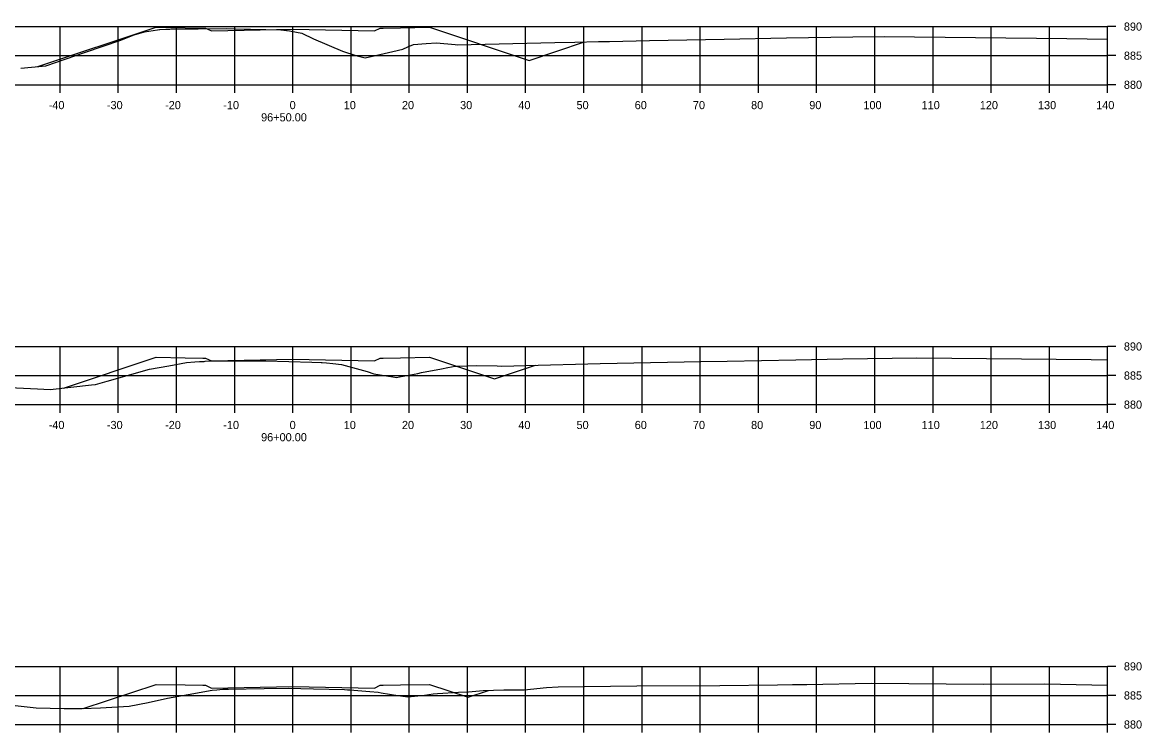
# Model space of a CAD drawing. Extents: x 1098669 to 1198896, y 698679 to 704410.
# Drawn here: x 1113452.4 to 1113644.7, y 701567.2 to 701689.3 of the extents above; entities that cross this region are included whole.
import ezdxf

# ---------------------------------------------------------------- set-up
doc = ezdxf.new("R2010")
doc.units = 0
for name, color, linetype in [('R_Alt Surface', 7, 'Continuous'), ('R_Axis', 7, 'Continuous'), ('R_Axis Annot', 7, 'Continuous'), ('R_Fin Surface', 7, 'Continuous'), ('R_Grid', 7, 'Continuous')]:
    doc.layers.add(name, color=color, linetype=linetype)

msp = doc.modelspace()

# ---------------------------------------------------------------- linework, layer by layer
at = {"layer": 'R_Alt Surface'}
for points in [[(1113452.11, 701681.41), (1113456.41, 701681.82), (1113463.21, 701684.18), (1113469.33, 701686.24), (1113471.57, 701687.16), (1113473.35, 701687.68), (1113475.58, 701687.99), (1113475.97, 701688.05), (1113476.03, 701688.05), (1113477.06, 701688.09), (1113477.71, 701688.1), (1113487.48, 701688.22), (1113489.01, 701688.18), (1113496.79, 701687.98), (1113497.75, 701687.91), (1113497.91, 701687.9), (1113498.29, 701687.81), (1113500.39, 701687.44), (1113502.39, 701686.48), (1113507.41, 701684.35), (1113509.67, 701683.61), (1113511.27, 701683.17), (1113513.06, 701683.6), (1113514.56, 701683.91), (1113516.07, 701684.26), (1113517.77, 701684.65), (1113518.62, 701685.07), (1113519.62, 701685.49), (1113521.75, 701685.63), (1113523.54, 701685.74), (1113526.75, 701685.46), (1113527.12, 701685.42), (1113543.86, 701685.8), (1113547.32, 701685.88), (1113551.4, 701685.98), (1113553.29, 701686.02), (1113560.17, 701686.16), (1113573.01, 701686.42), (1113583.68, 701686.64), (1113595.1, 701686.81), (1113600.5, 701686.88), (1113631.85, 701686.5), (1113638.87, 701686.41)], [(1113436.81, 701627.15), (1113455.01, 701626.27), (1113457.14, 701626.15), (1113464.26, 701626.96), (1113464.93, 701627.02), (1113466.94, 701627.58), (1113474.21, 701629.67), (1113477.53, 701630.22), (1113480.61, 701630.78), (1113482.03, 701630.9), (1113482.84, 701630.98), (1113483.63, 701631), (1113483.79, 701631.01), (1113492.77, 701631.07), (1113494.22, 701631.07), (1113502.13, 701630.85), (1113503.72, 701630.8), (1113503.89, 701630.79), (1113504.67, 701630.73), (1113505.71, 701630.62), (1113507.21, 701630.46), (1113511.64, 701629.25), (1113512.78, 701628.85), (1113516.06, 701628.34), (1113516.66, 701628.21), (1113517.22, 701628.32), (1113520.36, 701628.94), (1113520.96, 701629.06), (1113524.4, 701629.7), (1113525.52, 701629.96), (1113526.74, 701630.17), (1113527.39, 701630.18), (1113530.4, 701630.26), (1113533.96, 701630.22), (1113534.75, 701630.2), (1113538.9, 701630.3), (1113551.7, 701630.62), (1113554.58, 701630.67), (1113569, 701630.96), (1113573.49, 701631.04), (1113585.32, 701631.27), (1113593.39, 701631.41), (1113606.09, 701631.63), (1113636.03, 701631.3), (1113638.87, 701631.27)], [(1113446.98, 701572.3), (1113454.74, 701571.43), (1113459.56, 701571.34), (1113462.68, 701571.29), (1113465.84, 701571.42), (1113470.75, 701571.7), (1113473.98, 701572.36), (1113477.35, 701573.09), (1113480.9, 701573.72), (1113485.01, 701574.45), (1113485.78, 701574.52), (1113486.84, 701574.63), (1113487.42, 701574.64), (1113487.82, 701574.65), (1113493.94, 701574.73), (1113498.06, 701574.8), (1113502.43, 701574.71), (1113507.76, 701574.57), (1113508.27, 701574.54), (1113508.68, 701574.51), (1113512.11, 701574.24), (1113513.53, 701574.14), (1113514.07, 701573.99), (1113516.91, 701573.57), (1113518.65, 701573.31), (1113521.49, 701573.63), (1113523, 701573.83), (1113523.74, 701573.91), (1113527.35, 701574.12), (1113529.03, 701574.2), (1113531.57, 701574.38), (1113535.1, 701574.5), (1113538.59, 701574.54), (1113542.47, 701574.92), (1113544.44, 701575.04), (1113557.96, 701575.21), (1113572.26, 701575.28), (1113582.12, 701575.39), (1113584.73, 701575.42), (1113587.21, 701575.46), (1113598.22, 701575.64), (1113617.62, 701575.51), (1113628.08, 701575.56), (1113638.87, 701575.33)]]:
    msp.add_lwpolyline(points, dxfattribs=at)
at = {"layer": 'R_Axis'}
for p, q in [((1113638.87, 701678.56), (1113638.87, 701688.56)), ((1113640.27, 701688.56), (1113638.87, 701688.56)), ((1113640.27, 701683.56), (1113638.87, 701683.56)), ((1113358.87, 701678.56), (1113638.87, 701678.56)), ((1113458.87, 701677.16), (1113458.87, 701678.56)), ((1113468.87, 701677.16), (1113468.87, 701678.56)), ((1113478.87, 701677.16), (1113478.87, 701678.56)), ((1113488.87, 701677.16), (1113488.87, 701678.56)), ((1113498.87, 701677.16), (1113498.87, 701678.56)), ((1113508.87, 701677.16), (1113508.87, 701678.56)), ((1113518.87, 701677.16), (1113518.87, 701678.56)), ((1113528.87, 701677.16), (1113528.87, 701678.56)), ((1113538.87, 701677.16), (1113538.87, 701678.56)), ((1113548.87, 701677.16), (1113548.87, 701678.56)), ((1113558.87, 701677.16), (1113558.87, 701678.56)), ((1113568.87, 701677.16), (1113568.87, 701678.56)), ((1113578.87, 701677.16), (1113578.87, 701678.56)), ((1113588.87, 701677.16), (1113588.87, 701678.56)), ((1113598.87, 701677.16), (1113598.87, 701678.56)), ((1113608.87, 701677.16), (1113608.87, 701678.56)), ((1113618.87, 701677.16), (1113618.87, 701678.56)), ((1113628.87, 701677.16), (1113628.87, 701678.56)), ((1113638.87, 701677.16), (1113638.87, 701678.56)), ((1113640.27, 701678.56), (1113638.87, 701678.56)), ((1113638.87, 701623.56), (1113638.87, 701633.56)), ((1113640.27, 701633.56), (1113638.87, 701633.56)), ((1113640.27, 701628.56), (1113638.87, 701628.56)), ((1113358.87, 701623.56), (1113638.87, 701623.56)), ((1113458.87, 701622.16), (1113458.87, 701623.56)), ((1113468.87, 701622.16), (1113468.87, 701623.56)), ((1113478.87, 701622.16), (1113478.87, 701623.56)), ((1113488.87, 701622.16), (1113488.87, 701623.56)), ((1113498.87, 701622.16), (1113498.87, 701623.56)), ((1113508.87, 701622.16), (1113508.87, 701623.56)), ((1113518.87, 701622.16), (1113518.87, 701623.56)), ((1113528.87, 701622.16), (1113528.87, 701623.56)), ((1113538.87, 701622.16), (1113538.87, 701623.56)), ((1113548.87, 701622.16), (1113548.87, 701623.56)), ((1113558.87, 701622.16), (1113558.87, 701623.56)), ((1113568.87, 701622.16), (1113568.87, 701623.56)), ((1113578.87, 701622.16), (1113578.87, 701623.56)), ((1113588.87, 701622.16), (1113588.87, 701623.56)), ((1113598.87, 701622.16), (1113598.87, 701623.56)), ((1113608.87, 701622.16), (1113608.87, 701623.56)), ((1113618.87, 701622.16), (1113618.87, 701623.56)), ((1113628.87, 701622.16), (1113628.87, 701623.56)), ((1113638.87, 701622.16), (1113638.87, 701623.56)), ((1113640.27, 701623.56), (1113638.87, 701623.56)), ((1113638.87, 701568.56), (1113638.87, 701578.56)), ((1113640.27, 701578.56), (1113638.87, 701578.56)), ((1113640.27, 701573.56), (1113638.87, 701573.56)), ((1113358.87, 701568.56), (1113638.87, 701568.56)), ((1113458.87, 701567.16), (1113458.87, 701568.56)), ((1113468.87, 701567.16), (1113468.87, 701568.56)), ((1113478.87, 701567.16), (1113478.87, 701568.56)), ((1113488.87, 701567.16), (1113488.87, 701568.56)), ((1113498.87, 701567.16), (1113498.87, 701568.56)), ((1113508.87, 701567.16), (1113508.87, 701568.56)), ((1113518.87, 701567.16), (1113518.87, 701568.56)), ((1113528.87, 701567.16), (1113528.87, 701568.56)), ((1113538.87, 701567.16), (1113538.87, 701568.56)), ((1113548.87, 701567.16), (1113548.87, 701568.56)), ((1113558.87, 701567.16), (1113558.87, 701568.56)), ((1113568.87, 701567.16), (1113568.87, 701568.56)), ((1113578.87, 701567.16), (1113578.87, 701568.56)), ((1113588.87, 701567.16), (1113588.87, 701568.56)), ((1113598.87, 701567.16), (1113598.87, 701568.56)), ((1113608.87, 701567.16), (1113608.87, 701568.56)), ((1113618.87, 701567.16), (1113618.87, 701568.56)), ((1113628.87, 701567.16), (1113628.87, 701568.56)), ((1113638.87, 701567.16), (1113638.87, 701568.56)), ((1113640.27, 701568.56), (1113638.87, 701568.56))]:
    msp.add_line(p, q, dxfattribs=at)
at = {"layer": 'R_Fin Surface'}
for points in [[(1113455.07, 701681.69), (1113475.37, 701688.46), (1113480.37, 701688.36), (1113483.37, 701688.3), (1113483.87, 701688.3), (1113484.87, 701687.82), (1113498.87, 701688.1), (1113512.87, 701687.82), (1113513.87, 701688.3), (1113514.37, 701688.3), (1113517.37, 701688.36), (1113522.37, 701688.46), (1113539.48, 701682.75), (1113548.98, 701685.92)], [(1113459.44, 701626.41), (1113475.37, 701631.72), (1113480.37, 701631.62), (1113483.37, 701631.56), (1113483.87, 701631.56), (1113484.87, 701631.08), (1113498.87, 701631.36), (1113512.87, 701631.08), (1113513.87, 701631.56), (1113514.37, 701631.56), (1113517.37, 701631.62), (1113522.37, 701631.72), (1113533.52, 701628), (1113540.54, 701630.34)], [(1113462.85, 701571.29), (1113475.37, 701575.46), (1113480.37, 701575.36), (1113483.37, 701575.3), (1113483.87, 701575.3), (1113484.87, 701574.82), (1113498.87, 701575.1), (1113512.87, 701574.82), (1113513.87, 701575.3), (1113514.37, 701575.3), (1113517.37, 701575.36), (1113522.37, 701575.46), (1113529, 701573.25), (1113532.47, 701574.41)]]:
    msp.add_lwpolyline(points, dxfattribs=at)
at = {"layer": 'R_Grid'}
for p, q in [((1113358.87, 701688.56), (1113638.87, 701688.56)), ((1113458.87, 701678.56), (1113458.87, 701688.56)), ((1113468.87, 701678.56), (1113468.87, 701688.56)), ((1113478.87, 701678.56), (1113478.87, 701688.56)), ((1113488.87, 701678.56), (1113488.87, 701688.56)), ((1113498.87, 701678.56), (1113498.87, 701688.56)), ((1113508.87, 701678.56), (1113508.87, 701688.56)), ((1113518.87, 701678.56), (1113518.87, 701688.56)), ((1113528.87, 701678.56), (1113528.87, 701688.56)), ((1113538.87, 701678.56), (1113538.87, 701688.56)), ((1113548.87, 701678.56), (1113548.87, 701688.56)), ((1113558.87, 701678.56), (1113558.87, 701688.56)), ((1113568.87, 701678.56), (1113568.87, 701688.56)), ((1113578.87, 701678.56), (1113578.87, 701688.56)), ((1113588.87, 701678.56), (1113588.87, 701688.56)), ((1113598.87, 701678.56), (1113598.87, 701688.56)), ((1113608.87, 701678.56), (1113608.87, 701688.56)), ((1113618.87, 701678.56), (1113618.87, 701688.56)), ((1113628.87, 701678.56), (1113628.87, 701688.56)), ((1113638.87, 701678.56), (1113638.87, 701688.56)), ((1113358.87, 701683.56), (1113638.87, 701683.56)), ((1113358.87, 701678.56), (1113638.87, 701678.56)), ((1113358.87, 701633.56), (1113638.87, 701633.56)), ((1113458.87, 701623.56), (1113458.87, 701633.56)), ((1113468.87, 701623.56), (1113468.87, 701633.56)), ((1113478.87, 701623.56), (1113478.87, 701633.56)), ((1113488.87, 701623.56), (1113488.87, 701633.56)), ((1113498.87, 701623.56), (1113498.87, 701633.56)), ((1113508.87, 701623.56), (1113508.87, 701633.56)), ((1113518.87, 701623.56), (1113518.87, 701633.56)), ((1113528.87, 701623.56), (1113528.87, 701633.56)), ((1113538.87, 701623.56), (1113538.87, 701633.56)), ((1113548.87, 701623.56), (1113548.87, 701633.56)), ((1113558.87, 701623.56), (1113558.87, 701633.56)), ((1113568.87, 701623.56), (1113568.87, 701633.56)), ((1113578.87, 701623.56), (1113578.87, 701633.56)), ((1113588.87, 701623.56), (1113588.87, 701633.56)), ((1113598.87, 701623.56), (1113598.87, 701633.56)), ((1113608.87, 701623.56), (1113608.87, 701633.56)), ((1113618.87, 701623.56), (1113618.87, 701633.56)), ((1113628.87, 701623.56), (1113628.87, 701633.56)), ((1113638.87, 701623.56), (1113638.87, 701633.56)), ((1113358.87, 701628.56), (1113638.87, 701628.56)), ((1113358.87, 701623.56), (1113638.87, 701623.56)), ((1113358.87, 701578.56), (1113638.87, 701578.56)), ((1113458.87, 701568.56), (1113458.87, 701578.56)), ((1113468.87, 701568.56), (1113468.87, 701578.56)), ((1113478.87, 701568.56), (1113478.87, 701578.56)), ((1113488.87, 701568.56), (1113488.87, 701578.56)), ((1113498.87, 701568.56), (1113498.87, 701578.56)), ((1113508.87, 701568.56), (1113508.87, 701578.56)), ((1113518.87, 701568.56), (1113518.87, 701578.56)), ((1113528.87, 701568.56), (1113528.87, 701578.56)), ((1113538.87, 701568.56), (1113538.87, 701578.56)), ((1113548.87, 701568.56), (1113548.87, 701578.56)), ((1113558.87, 701568.56), (1113558.87, 701578.56)), ((1113568.87, 701568.56), (1113568.87, 701578.56)), ((1113578.87, 701568.56), (1113578.87, 701578.56)), ((1113588.87, 701568.56), (1113588.87, 701578.56)), ((1113598.87, 701568.56), (1113598.87, 701578.56)), ((1113608.87, 701568.56), (1113608.87, 701578.56)), ((1113618.87, 701568.56), (1113618.87, 701578.56)), ((1113628.87, 701568.56), (1113628.87, 701578.56)), ((1113638.87, 701568.56), (1113638.87, 701578.56)), ((1113358.87, 701573.56), (1113638.87, 701573.56)), ((1113358.87, 701568.56), (1113638.87, 701568.56))]:
    msp.add_line(p, q, dxfattribs=at)

# ---------------------------------------------------------------- texts
at = {"layer": 'R_Axis Annot'}
for s, p in [('890', (1113641.67, 701687.86)), ('885', (1113641.67, 701682.86)), ('880', (1113641.67, 701677.86)), ('-40', (1113456.91, 701674.36)), ('-30', (1113466.91, 701674.36)), ('-20', (1113476.91, 701674.36)), ('-10', (1113486.91, 701674.36)), ('0', (1113498.31, 701674.36)), ('10', (1113507.61, 701674.36)), ('20', (1113517.61, 701674.36)), ('30', (1113527.61, 701674.36)), ('40', (1113537.61, 701674.36)), ('50', (1113547.61, 701674.36)), ('60', (1113557.61, 701674.36)), ('70', (1113567.61, 701674.36)), ('80', (1113577.61, 701674.36)), ('90', (1113587.61, 701674.36)), ('100', (1113596.91, 701674.36)), ('110', (1113606.91, 701674.36)), ('120', (1113616.91, 701674.36)), ('130', (1113626.91, 701674.36)), ('140', (1113636.91, 701674.36)), ('96+50.00', (1113493.41, 701672.26)), ('890', (1113641.67, 701632.86)), ('885', (1113641.67, 701627.86)), ('880', (1113641.67, 701622.86)), ('-40', (1113456.91, 701619.36)), ('-30', (1113466.91, 701619.36)), ('-20', (1113476.91, 701619.36)), ('-10', (1113486.91, 701619.36)), ('0', (1113498.31, 701619.36)), ('10', (1113507.61, 701619.36)), ('20', (1113517.61, 701619.36)), ('30', (1113527.61, 701619.36)), ('40', (1113537.61, 701619.36)), ('50', (1113547.61, 701619.36)), ('60', (1113557.61, 701619.36)), ('70', (1113567.61, 701619.36)), ('80', (1113577.61, 701619.36)), ('90', (1113587.61, 701619.36)), ('100', (1113596.91, 701619.36)), ('110', (1113606.91, 701619.36)), ('120', (1113616.91, 701619.36)), ('130', (1113626.91, 701619.36)), ('140', (1113636.91, 701619.36)), ('96+00.00', (1113493.41, 701617.26)), ('890', (1113641.67, 701577.86)), ('885', (1113641.67, 701572.86)), ('880', (1113641.67, 701567.86))]:
    msp.add_text(s, height=1.4, dxfattribs=at).set_placement(p)

doc.saveas('drawing.dxf')
